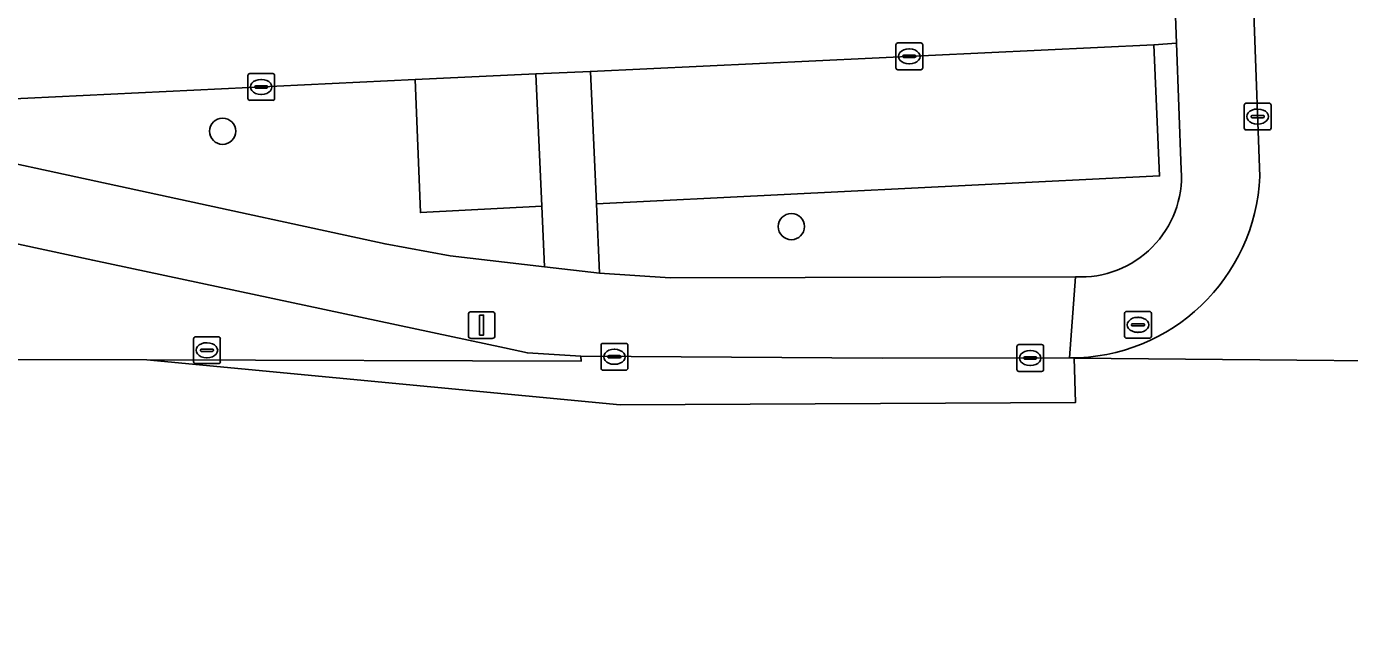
# Model space of a CAD drawing. Extents: x 161084 to 161928, y 385354 to 386522.
# Drawn here: x 161178.24 to 161227.6, y 386155.98 to 386179.01 of the extents above; entities that cross this region are included whole.
import ezdxf

# ---------------------------------------------------------------- set-up
doc = ezdxf.new("R2010")
doc.units = 0
for name, color, linetype in [('IMGEO_Boom', 7, 'Continuous'), ('IMGEO_Brandkraan', 7, 'Continuous'), ('IMGEO_Erf', 7, 'Continuous'), ('IMGEO_Fietspad_gesloten', 7, 'Continuous'), ('IMGEO_Groenvoorziening', 7, 'Continuous'), ('IMGEO_Haag', 7, 'Continuous'), ('IMGEO_Kolk', 7, 'Continuous'), ('IMGEO_Lichtmast', 7, 'Continuous'), ('IMGEO_Parkeervlak_open', 7, 'Continuous'), ('IMGEO_Rijbaan_lokaal_gesloten', 7, 'Continuous'), ('IMGEO_Rijbaan_lokaal_open', 7, 'Continuous'), ('IMGEO_Voetpad_open', 7, 'Continuous')]:
    doc.layers.add(name, color=color, linetype=linetype)

msp = doc.modelspace()

# ---------------------------------------------------------------- linework, layer by layer
at = {"layer": 'IMGEO_Boom'}
for centre in [(161185.555, 386175.097), (161206.776, 386171.539)]:
    msp.add_circle(centre, 0.489, dxfattribs=at)
at = {"layer": 'IMGEO_Brandkraan'}
for p, q in [((161219.209, 386167.447), (161219.209, 386168.299)), ((161219.284, 386168.373), (161220.136, 386168.373)), ((161219.697, 386168.153), (161219.722, 386168.153)), ((161220.21, 386168.299), (161220.21, 386167.447)), ((161219.468, 386167.867), (161219.468, 386167.879)), ((161219.906, 386167.83), (161219.508, 386167.83)), ((161219.511, 386167.916), (161219.909, 386167.916)), ((161219.952, 386167.879), (161219.952, 386167.867)), ((161220.136, 386167.373), (161219.284, 386167.373)), ((161219.72, 386167.593), (161219.695, 386167.593))]:
    msp.add_line(p, q, dxfattribs=at)
for points in [[(161219.209, 386167.447), (161219.209, 386168.299)], [(161219.284, 386168.373), (161220.136, 386168.373)], [(161220.21, 386168.299), (161220.21, 386167.447)], [(161220.136, 386167.373), (161219.284, 386167.373)]]:
    msp.add_lwpolyline(points, dxfattribs=at)
for centre, radius, start, end in [((161219.286, 386168.297), 0.0765, 91.552, 178.448), ((161219.286, 386168.297), 0.0765, 91.552, 178.448), ((161220.134, 386168.297), 0.0765, 1.552, 88.448), ((161220.134, 386168.297), 0.0765, 1.552, 88.448), ((161219.508, 386167.876), 0.0403, 85.8775, 175.7526), ((161219.505, 386167.866), 0.0366, 178.938, 274.7102), ((161219.909, 386167.873), 0.043, 264.8664, 352.4533), ((161219.913, 386167.878), 0.0386, 1.7309, 96.639), ((161219.286, 386167.449), 0.0765, 181.552, 268.448), ((161219.286, 386167.449), 0.0765, 181.552, 268.448), ((161220.134, 386167.449), 0.0765, 271.552, 358.448), ((161220.134, 386167.449), 0.0765, 271.552, 358.448)]:
    msp.add_arc(centre, radius, start, end, dxfattribs=at)
for centre, major_axis, ratio, start_param, end_param in [((161219.696, 386167.873), (-0.387, 0.002), 0.722429, 4.712389, 7.853982), ((161219.721, 386167.873), (-0.39, 0.002), 0.717154, 1.570796, 4.712389)]:
    msp.add_ellipse(centre, major_axis=major_axis, ratio=ratio, start_param=start_param, end_param=end_param, dxfattribs=at)
at = {"layer": 'IMGEO_Erf'}
msp.add_lwpolyline([(161165.074, 386176.642), (161191.619, 386170.891), (161194.049, 386170.442), (161197.566, 386170.043), (161197.463, 386172.3), (161192.936, 386172.059), (161192.743, 386177.025), (161175.183, 386176.179), (161174.911, 386182.175), (161175.958, 386182.249), (161175.789, 386187.259), (161196.702, 386188.228), (161196.834, 386188.234), (161196.792, 386189.714), (161175.721, 386188.703), (161175.16, 386188.675), (161175.117, 386189.544), (161174.603, 386199.953), (161179.952, 386200.218), (161179.766, 386203.968), (161181.001, 386204.029), (161180.908, 386205.901), (161185.343, 386206.121), (161184.857, 386215.945)], dxfattribs=at)
at = {"layer": 'IMGEO_Fietspad_gesloten'}
msp.add_lwpolyline([(161176.328, 386166.771), (161176.963, 386166.582), (161182.729, 386166.564), (161198.929, 386166.514), (161198.923, 386166.699), (161196.93, 386166.826), (161196.066, 386167.013), (161180.711, 386170.283), (161158.573, 386175.055)], dxfattribs=at)
at = {"layer": 'IMGEO_Groenvoorziening'}
msp.add_lwpolyline([(161221.325, 386173.651), (161221.147, 386178.378), (161220.297, 386178.318), (161220.516, 386173.43), (161199.502, 386172.383), (161199.62, 386169.807), (161202.255, 386169.63), (161217.375, 386169.663)], dxfattribs=at)
msp.add_arc((161217.568, 386173.422), 3.764, 267.0604, 3.4882, dxfattribs=at)
at = {"layer": 'IMGEO_Haag'}
msp.add_lwpolyline([(161221.325, 386173.651), (161221.147, 386178.378), (161220.297, 386178.318), (161220.516, 386173.43), (161199.502, 386172.383), (161199.62, 386169.807), (161202.255, 386169.63), (161217.375, 386169.663)], dxfattribs=at)
msp.add_arc((161217.568, 386173.422), 3.764, 267.0604, 3.4882, dxfattribs=at)
at = {"layer": 'IMGEO_Kolk'}
for p, q in [((161210.674, 386177.464), (161210.674, 386178.316)), ((161210.749, 386178.39), (161211.601, 386178.39)), ((161211.162, 386178.17), (161211.187, 386178.17)), ((161211.675, 386178.316), (161211.675, 386177.464)), ((161210.933, 386177.884), (161210.933, 386177.896)), ((161211.371, 386177.847), (161210.973, 386177.847)), ((161210.976, 386177.933), (161211.374, 386177.933)), ((161211.185, 386177.61), (161211.16, 386177.61)), ((161211.417, 386177.896), (161211.417, 386177.884)), ((161186.495, 386176.324), (161186.495, 386177.176)), ((161186.57, 386177.25), (161187.422, 386177.25)), ((161186.983, 386177.03), (161187.008, 386177.03)), ((161187.496, 386177.176), (161187.496, 386176.324)), ((161211.601, 386177.39), (161210.749, 386177.39)), ((161186.754, 386176.744), (161186.754, 386176.756)), ((161187.192, 386176.707), (161186.794, 386176.707)), ((161186.797, 386176.793), (161187.195, 386176.793)), ((161187.238, 386176.756), (161187.238, 386176.744)), ((161187.422, 386176.25), (161186.57, 386176.25)), ((161187.006, 386176.47), (161186.981, 386176.47)), ((161223.672, 386175.218), (161223.672, 386176.07)), ((161223.747, 386176.144), (161224.599, 386176.144)), ((161224.673, 386176.07), (161224.673, 386175.218)), ((161223.931, 386175.638), (161223.931, 386175.65)), ((161224.369, 386175.601), (161223.971, 386175.601)), ((161223.974, 386175.687), (161224.372, 386175.687)), ((161224.16, 386175.924), (161224.185, 386175.924)), ((161224.415, 386175.65), (161224.415, 386175.638)), ((161224.599, 386175.144), (161223.747, 386175.144)), ((161224.183, 386175.364), (161224.158, 386175.364)), ((161184.468, 386166.499), (161184.468, 386167.351)), ((161184.543, 386167.425), (161185.395, 386167.425)), ((161184.956, 386167.205), (161184.981, 386167.205)), ((161185.469, 386167.351), (161185.469, 386166.499)), ((161199.748, 386167.18), (161200.6, 386167.18)), ((161184.727, 386166.919), (161184.727, 386166.931)), ((161185.165, 386166.882), (161184.767, 386166.882)), ((161184.77, 386166.968), (161185.168, 386166.968)), ((161185.211, 386166.931), (161185.211, 386166.919)), ((161199.673, 386166.254), (161199.673, 386167.106)), ((161199.932, 386166.674), (161199.932, 386166.686)), ((161199.975, 386166.723), (161200.373, 386166.723)), ((161200.161, 386166.96), (161200.186, 386166.96)), ((161200.416, 386166.686), (161200.416, 386166.674)), ((161200.674, 386167.106), (161200.674, 386166.254)), ((161215.187, 386166.208), (161215.187, 386167.06)), ((161215.262, 386167.134), (161216.114, 386167.134)), ((161215.489, 386166.677), (161215.887, 386166.677)), ((161215.675, 386166.914), (161215.7, 386166.914)), ((161216.188, 386167.06), (161216.188, 386166.208)), ((161185.395, 386166.425), (161184.543, 386166.425)), ((161184.979, 386166.645), (161184.954, 386166.645)), ((161200.6, 386166.18), (161199.748, 386166.18)), ((161200.37, 386166.637), (161199.972, 386166.637)), ((161200.184, 386166.4), (161200.159, 386166.4)), ((161215.446, 386166.628), (161215.446, 386166.64)), ((161215.884, 386166.591), (161215.486, 386166.591)), ((161215.698, 386166.354), (161215.673, 386166.354)), ((161215.93, 386166.64), (161215.93, 386166.628)), ((161216.114, 386166.134), (161215.262, 386166.134))]:
    msp.add_line(p, q, dxfattribs=at)
for points in [[(161210.674, 386177.464), (161210.674, 386178.316)], [(161210.749, 386178.39), (161211.601, 386178.39)], [(161211.675, 386178.316), (161211.675, 386177.464)], [(161186.495, 386176.324), (161186.495, 386177.176)], [(161186.57, 386177.25), (161187.422, 386177.25)], [(161187.496, 386177.176), (161187.496, 386176.324)], [(161211.601, 386177.39), (161210.749, 386177.39)], [(161187.422, 386176.25), (161186.57, 386176.25)], [(161223.672, 386175.218), (161223.672, 386176.07)], [(161223.747, 386176.144), (161224.599, 386176.144)], [(161224.673, 386176.07), (161224.673, 386175.218)], [(161224.599, 386175.144), (161223.747, 386175.144)], [(161184.468, 386166.499), (161184.468, 386167.351)], [(161184.543, 386167.425), (161185.395, 386167.425)], [(161185.469, 386167.351), (161185.469, 386166.499)], [(161199.748, 386167.18), (161200.6, 386167.18)], [(161199.673, 386166.254), (161199.673, 386167.106)], [(161200.674, 386167.106), (161200.674, 386166.254)], [(161215.187, 386166.208), (161215.187, 386167.06)], [(161215.262, 386167.134), (161216.114, 386167.134)], [(161216.188, 386167.06), (161216.188, 386166.208)], [(161185.395, 386166.425), (161184.543, 386166.425)], [(161200.6, 386166.18), (161199.748, 386166.18)], [(161216.114, 386166.134), (161215.262, 386166.134)]]:
    msp.add_lwpolyline(points, dxfattribs=at)
for centre, radius, start, end in [((161210.751, 386178.314), 0.0765, 91.552, 178.448), ((161210.751, 386178.314), 0.0765, 91.552, 178.448), ((161211.599, 386178.314), 0.0765, 1.552, 88.448), ((161211.599, 386178.314), 0.0765, 1.552, 88.448), ((161210.973, 386177.893), 0.0403, 85.8775, 175.7526), ((161210.97, 386177.883), 0.0366, 178.938, 274.7102), ((161211.374, 386177.89), 0.043, 264.8664, 352.4533), ((161211.378, 386177.895), 0.0386, 1.7309, 96.639), ((161186.572, 386177.174), 0.0765, 91.552, 178.448), ((161186.572, 386177.174), 0.0765, 91.552, 178.448), ((161187.42, 386177.174), 0.0765, 1.552, 88.448), ((161187.42, 386177.174), 0.0765, 1.552, 88.448), ((161210.751, 386177.466), 0.0765, 181.552, 268.448), ((161210.751, 386177.466), 0.0765, 181.552, 268.448), ((161211.599, 386177.466), 0.0765, 271.552, 358.448), ((161211.599, 386177.466), 0.0765, 271.552, 358.448), ((161186.794, 386176.753), 0.0403, 85.8775, 175.7526), ((161186.791, 386176.743), 0.0366, 178.938, 274.7102), ((161187.195, 386176.75), 0.043, 264.8664, 352.4533), ((161187.199, 386176.755), 0.0386, 1.7309, 96.639), ((161186.572, 386176.326), 0.0765, 181.552, 268.448), ((161186.572, 386176.326), 0.0765, 181.552, 268.448), ((161187.42, 386176.326), 0.0765, 271.552, 358.448), ((161187.42, 386176.326), 0.0765, 271.552, 358.448), ((161223.749, 386176.068), 0.0765, 91.552, 178.448), ((161223.749, 386176.068), 0.0765, 91.552, 178.448), ((161224.597, 386176.068), 0.0765, 1.552, 88.448), ((161224.597, 386176.068), 0.0765, 1.552, 88.448), ((161223.971, 386175.647), 0.0403, 85.8775, 175.7526), ((161223.968, 386175.637), 0.0366, 178.938, 274.7102), ((161224.372, 386175.644), 0.043, 264.8664, 352.4533), ((161224.376, 386175.649), 0.0386, 1.7309, 96.639), ((161223.749, 386175.22), 0.0765, 181.552, 268.448), ((161223.749, 386175.22), 0.0765, 181.552, 268.448), ((161224.597, 386175.22), 0.0765, 271.552, 358.448), ((161224.597, 386175.22), 0.0765, 271.552, 358.448), ((161184.545, 386167.349), 0.0765, 91.552, 178.448), ((161184.545, 386167.349), 0.0765, 91.552, 178.448), ((161185.393, 386167.349), 0.0765, 1.552, 88.448), ((161185.393, 386167.349), 0.0765, 1.552, 88.448), ((161199.75, 386167.104), 0.0765, 91.552, 178.448), ((161199.75, 386167.104), 0.0765, 91.552, 178.448), ((161200.598, 386167.104), 0.0765, 1.552, 88.448), ((161200.598, 386167.104), 0.0765, 1.552, 88.448), ((161184.767, 386166.928), 0.0403, 85.8775, 175.7526), ((161184.764, 386166.918), 0.0366, 178.938, 274.7102), ((161185.168, 386166.925), 0.043, 264.8664, 352.4533), ((161185.172, 386166.93), 0.0386, 1.7309, 96.639), ((161199.972, 386166.683), 0.0403, 85.8775, 175.7526), ((161199.969, 386166.673), 0.0366, 178.938, 274.7102), ((161200.373, 386166.68), 0.043, 264.8664, 352.4533), ((161200.377, 386166.685), 0.0386, 1.7309, 96.639), ((161215.264, 386167.058), 0.0765, 91.552, 178.448), ((161215.264, 386167.058), 0.0765, 91.552, 178.448), ((161215.486, 386166.637), 0.0403, 85.8775, 175.7526), ((161215.891, 386166.639), 0.0386, 1.7309, 96.639), ((161216.112, 386167.058), 0.0765, 1.552, 88.448), ((161216.112, 386167.058), 0.0765, 1.552, 88.448), ((161184.545, 386166.501), 0.0765, 181.552, 268.448), ((161184.545, 386166.501), 0.0765, 181.552, 268.448), ((161185.393, 386166.501), 0.0765, 271.552, 358.448), ((161185.393, 386166.501), 0.0765, 271.552, 358.448), ((161199.75, 386166.256), 0.0765, 181.552, 268.448), ((161199.75, 386166.256), 0.0765, 181.552, 268.448), ((161200.598, 386166.256), 0.0765, 271.552, 358.448), ((161200.598, 386166.256), 0.0765, 271.552, 358.448), ((161215.264, 386166.21), 0.0765, 181.552, 268.448), ((161215.264, 386166.21), 0.0765, 181.552, 268.448), ((161215.483, 386166.627), 0.0366, 178.938, 274.7102), ((161215.887, 386166.634), 0.043, 264.8664, 352.4533), ((161216.112, 386166.21), 0.0765, 271.552, 358.448), ((161216.112, 386166.21), 0.0765, 271.552, 358.448)]:
    msp.add_arc(centre, radius, start, end, dxfattribs=at)
for centre, major_axis, ratio, start_param, end_param in [((161211.161, 386177.89), (-0.387, 0.002), 0.722429, 4.712389, 7.853982), ((161211.186, 386177.89), (-0.39, 0.002), 0.717154, 1.570796, 4.712389), ((161186.982, 386176.75), (-0.387, 0.002), 0.722429, 4.712389, 7.853982), ((161187.007, 386176.75), (-0.39, 0.002), 0.717154, 1.570796, 4.712389), ((161224.159, 386175.644), (-0.387, 0.002), 0.722429, 4.712389, 7.853982), ((161224.184, 386175.644), (-0.39, 0.002), 0.717154, 1.570796, 4.712389), ((161184.955, 386166.925), (-0.387, 0.002), 0.722429, 4.712389, 7.853982), ((161184.98, 386166.925), (-0.39, 0.002), 0.717154, 1.570796, 4.712389), ((161200.16, 386166.68), (-0.387, 0.002), 0.722429, 4.712389, 7.853982), ((161200.185, 386166.68), (-0.39, 0.002), 0.717154, 1.570796, 4.712389), ((161215.674, 386166.634), (-0.387, 0.002), 0.722429, 4.712389, 7.853982), ((161215.699, 386166.634), (-0.39, 0.002), 0.717154, 1.570796, 4.712389)]:
    msp.add_ellipse(centre, major_axis=major_axis, ratio=ratio, start_param=start_param, end_param=end_param, dxfattribs=at)
at = {"layer": 'IMGEO_Lichtmast'}
for p, q in [((161194.724, 386167.463), (161194.724, 386168.263)), ((161194.724, 386168.263), (161194.724, 386167.463)), ((161194.824, 386168.363), (161195.614, 386168.363)), ((161195.614, 386168.363), (161194.824, 386168.363)), ((161195.714, 386168.263), (161195.714, 386167.463)), ((161195.714, 386167.463), (161195.714, 386168.263)), ((161195.614, 386167.363), (161194.824, 386167.363)), ((161194.824, 386167.363), (161195.614, 386167.363))]:
    msp.add_line(p, q, dxfattribs=at)
msp.add_lwpolyline([(161195.144, 386168.238), (161195.294, 386168.238), (161195.294, 386167.488), (161195.144, 386167.488), (161195.144, 386168.238)], dxfattribs=at)
for centre, start, end in [((161194.824, 386168.263), 90, 180), ((161194.824, 386168.263), 90, 180), ((161195.614, 386168.263), 0, 90), ((161195.614, 386168.263), 360, 90), ((161194.824, 386167.463), 180, 270), ((161194.824, 386167.463), 180, 270), ((161195.614, 386167.463), 270, 0), ((161195.614, 386167.463), 270, 0)]:
    msp.add_arc(centre, 0.1, start, end, dxfattribs=at)
at = {"layer": 'IMGEO_Parkeervlak_open'}
for points in [[(161199.502, 386172.383), (161220.516, 386173.43), (161220.297, 386178.318), (161199.276, 386177.332)], [(161197.237, 386177.236), (161192.743, 386177.025), (161192.936, 386172.059), (161197.463, 386172.3)]]:
    msp.add_lwpolyline(points, close=True, dxfattribs=at)
at = {"layer": 'IMGEO_Rijbaan_lokaal_gesloten'}
msp.add_lwpolyline([(161374.61, 386155.374), (161324.267, 386158.711), (161305.356, 386160.013), (161256.528, 386162.238), (161239.415, 386162.688), (161238.788, 386164.51), (161238.814, 386166.41), (161236.72, 386166.458), (161217.324, 386166.634), (161217.379, 386164.977), (161200.385, 386164.883), (161182.729, 386166.564), (161176.963, 386166.582), (161176.328, 386166.771), (161174.643, 386166.763), (161167.371, 386166.813), (161157.162, 386166.904), (161156.858, 386166.882), (161153.731, 386167.013), (161151.329, 386166.987), (161150.341, 386167.102), (161149.705, 386167.208)], dxfattribs=at)
msp.add_lwpolyline([(161217.324, 386166.634), (161217.155, 386166.636), (161210.166, 386166.626), (161198.923, 386166.699), (161198.929, 386166.514), (161182.729, 386166.564), (161200.385, 386164.883), (161217.379, 386164.977)], close=True, dxfattribs=at)
at = {"layer": 'IMGEO_Rijbaan_lokaal_open'}
for points in [[(161229.221, 386203.44), (161228.949, 386210.088), (161228.504, 386222.805), (161228.311, 386227.988), (161228.265, 386229.458), (161222.195, 386229.259), (161222.68, 386216.472), (161222.872, 386211.321), (161223.295, 386199.939), (161223.463, 386194.78), (161223.851, 386184.266), (161224.043, 386179.152), (161224.255, 386173.413)], [(161217.155, 386166.636), (161217.324, 386166.634), (161236.72, 386166.458)]]:
    msp.add_lwpolyline(points, dxfattribs=at)
msp.add_lwpolyline([(161220.92, 386184.397), (161220.066, 386184.346), (161201.393, 386183.458), (161199.766, 386183.381), (161197.069, 386183.253), (161196.919, 386183.246), (161175.958, 386182.249), (161174.911, 386182.175), (161175.183, 386176.179), (161192.743, 386177.025), (161197.237, 386177.236), (161199.276, 386177.332), (161220.297, 386178.318), (161221.147, 386178.378)], close=True, dxfattribs=at)
msp.add_arc((161217.17, 386173.728), 7.092, 269.8776, 357.4557, dxfattribs=at)
at = {"layer": 'IMGEO_Voetpad_open'}
for points in [[(161219.008, 386235.112), (161219.434, 386223.801), (161219.708, 386216.537), (161219.933, 386210.58), (161220.178, 386204.067), (161220.31, 386200.583), (161220.54, 386194.472), (161220.92, 386184.397), (161221.147, 386178.378), (161221.325, 386173.651)], [(161224.255, 386173.413), (161224.043, 386179.152)], [(161217.375, 386169.663), (161202.255, 386169.63), (161199.62, 386169.807), (161197.566, 386170.043), (161194.049, 386170.442), (161191.619, 386170.891), (161165.074, 386176.642)], [(161158.573, 386175.055), (161180.711, 386170.283), (161196.066, 386167.013), (161196.93, 386166.826), (161198.923, 386166.699), (161210.166, 386166.626), (161217.155, 386166.636), (161217.375, 386169.663)], [(161217.375, 386169.663), (161217.155, 386166.636)]]:
    msp.add_lwpolyline(points, dxfattribs=at)
msp.add_lwpolyline([(161199.62, 386169.807), (161199.502, 386172.383), (161199.276, 386177.332), (161197.237, 386177.236), (161197.463, 386172.3), (161197.566, 386170.043)], close=True, dxfattribs=at)
for centre, radius, start, end in [((161217.568, 386173.422), 3.764, 267.0604, 3.4882), ((161217.17, 386173.728), 7.092, 269.8776, 357.4557)]:
    msp.add_arc(centre, radius, start, end, dxfattribs=at)

doc.saveas('drawing.dxf')
